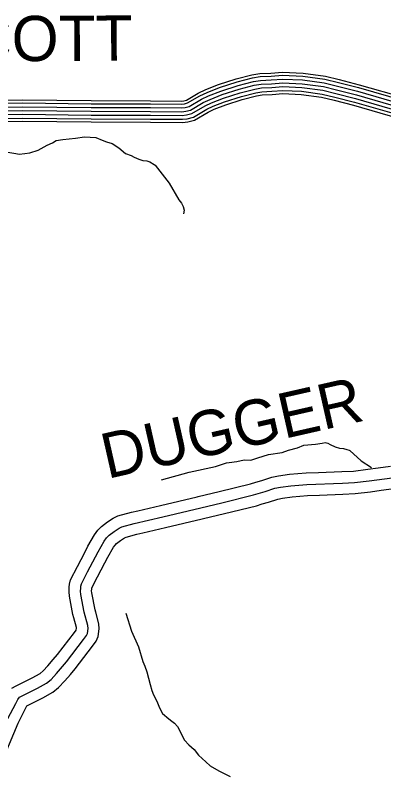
# Model space of a CAD drawing. Extents: x 1551132 to 1791609, y 378168 to 563823.
# Drawn here: x 1658175 to 1661195, y 413980 to 420180 of the extents above; entities that cross this region are included whole.
import ezdxf

# ---------------------------------------------------------------- set-up
doc = ezdxf.new("R2010")
doc.units = 0
for name, color, linetype in [('DESIGN - ROW - Right-of-Way and Easement Labels', 7, 'Continuous'), ('DESIGN - TRANSPORTATION - Text', 7, 'Continuous'), ('SURVEY - PROPERTY - Owners', 7, 'Continuous'), ('SURVEY - TRANSPORTATION - Roads', 7, 'Continuous')]:
    doc.layers.add(name, color=color, linetype=linetype)

msp = doc.modelspace()

# ---------------------------------------------------------------- linework, layer by layer
at = {"layer": 'DESIGN - TRANSPORTATION - Text'}
for points in [[(1658115.574, 419059.9), (1658181.489, 419047.408), (1658207.463, 419043.225), (1658255.487, 419046.884), (1658295.536, 419054.617), (1658363.676, 419076.168), (1658435.933, 419115.719), (1658480.057, 419135.444), (1658510.19, 419155.262), (1658566.238, 419162.878), (1658670.303, 419174.154), (1658742.368, 419183.662), (1658836.332, 419178.987), (1658888.181, 419156.587), (1658922.105, 419144.328), (1658970.004, 419129.961), (1659023.778, 419095.527), (1659079.46, 419047.051), (1659125.367, 419032.709), (1659149.266, 419018.517), (1659187.149, 419000.216), (1659221.09, 418991.966), (1659253.064, 418987.732), (1659277.013, 418979.549), (1659314.862, 418957.24), (1659322.821, 418951.173), (1659435.868, 418806.136), (1659516.966, 418669.341), (1659536.782, 418641.157), (1659550.615, 418615.015), (1659558.415, 418584.914), (1659554.207, 418552.888)], [(1659373.418, 416378.514), (1659601.804, 416438.991), (1659816.116, 416487.559), (1659906.306, 416516.968), (1659928.322, 416518.81), (1659990.362, 416526.385), (1660050.452, 416539.985), (1660106.451, 416539.585), (1660162.558, 416557.219), (1660250.739, 416584.637), (1660362.837, 416599.87), (1660414.96, 416619.529), (1660487.084, 416639.055), (1660539.224, 416660.722), (1660635.28, 416670.056), (1660689.329, 416677.681), (1660713.37, 416683.523), (1660735.328, 416677.356), (1660755.261, 416667.197), (1660797.126, 416646.872), (1660831.059, 416636.613), (1660865.042, 416634.372), (1660890.991, 416626.171), (1660910.949, 416620.021), (1660915.457, 416617.946)], [(1660915.457, 416617.946), (1661010.338, 416532.169), (1661092.869, 416478.193)], [(1659081.916, 415285.193), (1659128.956, 415138.623), (1659184.122, 415012.02), (1659221.337, 414891.566), (1659237.087, 414853.39), (1659254.77, 414805.189), (1659280.094, 414702.837), (1659293.769, 414652.66), (1659309.544, 414618.493), (1659335.201, 414566.225), (1659358.842, 414511.973), (1659382.542, 414465.73), (1659434.249, 414421.288), (1659458.132, 414403.095), (1659480.006, 414384.912), (1659503.839, 414358.694), (1659515.705, 414338.577), (1659545.296, 414276.267), (1659563.096, 414246.091), (1659596.853, 414209.799), (1659640.602, 414171.423), (1659676.301, 414125.097), (1659737.925, 414068.57), (1659773.716, 414036.261), (1659843.447, 413995.702), (1659935.154, 413950.984)]]:
    msp.add_lwpolyline(points, dxfattribs=at)
at = {"layer": 'SURVEY - PROPERTY - Owners'}
for points in [[(1658148.712, 414673.077), (1658183.695, 414690.402), (1658314.059, 414756.412), (1658379.29, 414792.847), (1658404.065, 414813.214), (1658442.964, 414855.09), (1658487.796, 414906.883), (1658522.579, 414947.059), (1658660.042, 415127.847), (1658675.267, 415147.865), (1658677.167, 415162.54), (1658676.659, 415168.407), (1658655.776, 415247.334), (1658648.643, 415274.26), (1658620.377, 415425.647), (1658616.41, 415462.215), (1658617.76, 415498.665), (1658620.81, 415522.999), (1658629.21, 415558.234), (1658685.184, 415668.345), (1658745.407, 415784.04), (1658771.482, 415834.116), (1658825.356, 415927.502), (1658851.522, 415964.278), (1658883.238, 415995.662), (1658932.811, 416033.18), (1658979.11, 416062.955), (1659015.485, 416081.881), (1659126.782, 416112.265), (1659179.522, 416124.374), (1659364.651, 416166.883), (1659665.636, 416238.352), (1659674.811, 416240.527), (1659846.599, 416281.153), (1660102.651, 416344.68), (1660146.3, 416357.397), (1660196.057, 416371.898), (1660278.738, 416399.465), (1660333.571, 416410.982), (1660423.427, 416423.141), (1660560.215, 416434.533), (1660660.763, 416437.933), (1660851.608, 416444.375), (1660945.423, 416449.408), (1661063.928, 416464.05), (1661149.801, 416475.276), (1661250.324, 416488.41)], [(1658116.28, 414424.404), (1658179.512, 414548.365), (1658195.736, 414580.283), (1658209.686, 414598.05), (1658225.911, 414606.083), (1658358.357, 414673.152), (1658432.639, 414714.636), (1658468.838, 414744.396), (1658513.171, 414792.122), (1658595.827, 414887.608), (1658735.099, 415070.771), (1658759.323, 415102.63), (1658766.79, 415120.414), (1658771.981, 415160.515), (1658769.898, 415184.649), (1658740.691, 415295.01), (1658713.725, 415439.397), (1658710.891, 415465.565), (1658711.833, 415491.049), (1658713.725, 415506.149), (1658718.333, 415525.475), (1658769.032, 415625.211), (1658854.171, 415788.765), (1658904.787, 415876.492), (1658923.628, 415902.976), (1658945.119, 415924.243), (1658986.843, 415955.819), (1659026.468, 415981.303), (1659050.05, 415993.57), (1659149.756, 416020.796), (1659386.093, 416075.056), (1659696.544, 416148.775), (1659868.798, 416189.509), (1660127.2, 416253.619), (1660224.165, 416281.87), (1660303.421, 416308.296), (1660349.603, 416317.996), (1660433.668, 416329.372), (1660565.723, 416340.372), (1660855.725, 416350.164), (1660953.739, 416355.423), (1661075.82, 416370.506), (1661263.957, 416395.099)], [(1658057.873, 414049.277), (1658198.644, 414386.253), (1658256.751, 414500.172), (1658260.326, 414507.181), (1658270.359, 414526.915), (1658400.973, 414593.058), (1658483.963, 414639.401), (1658531.145, 414678.194), (1658580.711, 414731.554), (1658627.668, 414785.797), (1658666.292, 414830.415), (1658807.306, 415015.861), (1658838.496, 415056.896), (1658855.171, 415096.605), (1658863.196, 415158.573), (1658859.596, 415200.274), (1658834.613, 415294.669), (1658829.238, 415314.969), (1658803.531, 415452.623), (1658801.781, 415468.79), (1658802.331, 415483.723), (1658803.106, 415489.94), (1658804.072, 415493.965), (1658849.688, 415583.709), (1658909.503, 415698.613), (1658933.72, 415745.139), (1658981.194, 415827.424), (1658992.993, 415844.008), (1659004.651, 415855.533), (1659038.817, 415881.401), (1659072.025, 415902.751), (1659083.3, 415908.618), (1659171.856, 415932.802), (1659220.913, 415944.061), (1659406.717, 415986.72), (1659708.36, 416058.347), (1659717.451, 416060.506), (1659890.156, 416101.349), (1660150.816, 416166.017), (1660198.049, 416179.776), (1660251.206, 416195.268), (1660327.162, 416220.594), (1660365.028, 416228.544), (1660443.518, 416239.169), (1660571.023, 416249.786), (1660667.004, 416253.028), (1660859.683, 416259.537), (1660961.739, 416265.012), (1661087.261, 416280.521), (1661173.776, 416291.829), (1661277.073, 416305.33)]]:
    msp.add_lwpolyline(points, dxfattribs=at)
at = {"layer": 'SURVEY - TRANSPORTATION - Roads'}
for points in [[(1656323.349, 419570.58), (1656636.625, 419518.312), (1656798.588, 419499.678), (1656980.284, 419494.361), (1657608.586, 419483.561), (1658236.213, 419486.762), (1658798.425, 419480.454), (1659284.147, 419478.737), (1659536.857, 419476.804), (1659557.757, 419479.254), (1659578.348, 419484.512), (1659675.463, 419541.514), (1659737.028, 419570.756), (1659841.509, 419611.474), (1659986.847, 419658.075), (1660114.977, 419690.685), (1660180.026, 419701.81), (1660269.94, 419705.31), (1660365.621, 419712.91), (1660534.759, 419705.26), (1660717.113, 419680.751), (1660829.794, 419652.667), (1660992.907, 419611.016), (1661362.59, 419505.356)], [(1656337.649, 419543.137), (1656633.175, 419493.828), (1656796.813, 419475.002), (1656979.717, 419469.652), (1657608.436, 419458.844), (1658236.138, 419462.044), (1658798.241, 419455.736), (1659284.013, 419454.02), (1659538.207, 419452.07), (1659562.273, 419454.895), (1659587.848, 419461.428), (1659687.037, 419519.647), (1659746.828, 419548.047), (1659849.775, 419588.165), (1659993.68, 419634.308), (1660120.111, 419666.492), (1660182.601, 419677.168), (1660271.407, 419680.635), (1660366.038, 419688.143), (1660532.551, 419680.618), (1660712.463, 419656.434), (1660823.752, 419628.7), (1660986.449, 419587.157), (1661355.415, 419481.697)], [(1656351.615, 419509.37), (1656628.851, 419463.119), (1656794.58, 419444.052), (1656978.992, 419438.66), (1657608.244, 419427.843), (1658236.038, 419431.044), (1658798.008, 419424.735), (1659283.838, 419423.019), (1659539.907, 419421.061), (1659567.948, 419424.352), (1659599.764, 419432.478), (1659701.562, 419492.229), (1659759.127, 419519.572), (1659860.15, 419558.939), (1660002.238, 419604.499), (1660126.56, 419636.142), (1660185.834, 419646.275), (1660273.232, 419649.675), (1660366.571, 419657.092), (1660529.776, 419649.709), (1660706.638, 419625.933), (1660816.169, 419598.641), (1660978.349, 419557.223), (1661346.432, 419452.029)], [(1656180.011, 419506.578), (1656624.526, 419432.409), (1656792.355, 419413.101), (1656978.276, 419407.667), (1657608.061, 419396.842), (1658235.946, 419400.043), (1658797.783, 419393.735), (1659283.663, 419392.018), (1659541.599, 419390.043), (1659573.615, 419393.802), (1659611.681, 419403.527), (1659716.087, 419464.804), (1659771.419, 419491.088), (1659870.516, 419529.705), (1660010.805, 419574.69), (1660133.002, 419605.791), (1660189.059, 419615.374), (1660275.065, 419618.725), (1660367.096, 419626.033), (1660527.009, 419618.8), (1660700.805, 419595.441), (1660808.586, 419568.582), (1660970.257, 419527.298), (1661337.44, 419422.353)], [(1656352.099, 419446.435), (1656620.201, 419401.7), (1656790.13, 419382.15), (1656977.559, 419376.675), (1657607.878, 419365.842), (1658235.855, 419369.042), (1658797.558, 419362.734), (1659283.488, 419361.017), (1659543.291, 419359.026), (1659579.281, 419363.251), (1659623.597, 419374.576), (1659730.611, 419437.378), (1659783.71, 419462.604), (1659880.883, 419500.471), (1660019.371, 419544.881), (1660139.443, 419575.44), (1660192.284, 419584.474), (1660276.898, 419587.774), (1660367.621, 419594.974), (1660524.243, 419587.891), (1660694.972, 419564.948), (1660801.003, 419538.523), (1660962.166, 419497.372), (1661328.449, 419392.678)], [(1656354.607, 419477.444), (1656624.526, 419432.409), (1656792.355, 419413.101), (1656978.276, 419407.667), (1657608.061, 419396.842), (1658235.946, 419400.043), (1658797.783, 419393.735), (1659283.663, 419392.018), (1659541.599, 419390.043), (1659573.615, 419393.802), (1659611.681, 419403.527), (1659716.087, 419464.804), (1659771.419, 419491.088), (1659870.516, 419529.705), (1660010.805, 419574.69), (1660133.002, 419605.791), (1660189.059, 419615.374), (1660275.065, 419618.725), (1660367.096, 419626.033), (1660527.009, 419618.8), (1660700.805, 419595.441), (1660808.586, 419568.582), (1660970.257, 419527.298), (1661337.44, 419422.353)], [(1656333.949, 419391.967), (1656612.284, 419345.524), (1656786.047, 419325.532), (1656976.242, 419319.973), (1657607.528, 419309.123), (1658235.679, 419312.324), (1658797.133, 419306.016), (1659283.172, 419304.299), (1659546.399, 419302.283), (1659589.656, 419307.366), (1659645.396, 419321.6), (1659757.177, 419387.21), (1659806.201, 419410.502), (1659899.857, 419446.995), (1660035.037, 419490.338), (1660151.235, 419519.914), (1660198.192, 419527.947), (1660280.248, 419531.139), (1660368.596, 419538.156), (1660519.168, 419531.347), (1660684.306, 419509.147), (1660787.128, 419483.53), (1660947.349, 419442.612), (1661312.007, 419338.393)], [(1656343.907, 419416.367), (1656615.876, 419370.991), (1656787.897, 419351.199), (1656976.834, 419345.682), (1657607.686, 419334.841), (1658235.755, 419338.041), (1658797.325, 419331.733), (1659283.313, 419330.017), (1659544.991, 419328.017), (1659584.956, 419332.708), (1659635.513, 419345.625), (1659745.136, 419409.961), (1659796.01, 419434.128), (1659891.257, 419471.246), (1660027.929, 419515.072), (1660145.893, 419545.089), (1660195.517, 419553.581), (1660278.723, 419556.815), (1660368.155, 419563.923), (1660521.468, 419556.981), (1660689.147, 419534.448), (1660793.42, 419508.464), (1660954.066, 419467.438), (1661319.466, 419363.01)]]:
    msp.add_lwpolyline(points, dxfattribs=at)

# ---------------------------------------------------------------- texts
at = {"layer": 'DESIGN - ROW - Right-of-Way and Easement Labels'}
for s, height, rotation, p in [('SCOTT', 369.9913, 0.2921611, (1657459.906, 419799.811)), ('DUGGER', 369.9923, 12.7688889, (1658929.37, 416383.806))]:
    msp.add_text(s, height=height, rotation=rotation, dxfattribs=at).set_placement(p)

doc.saveas('drawing.dxf')
